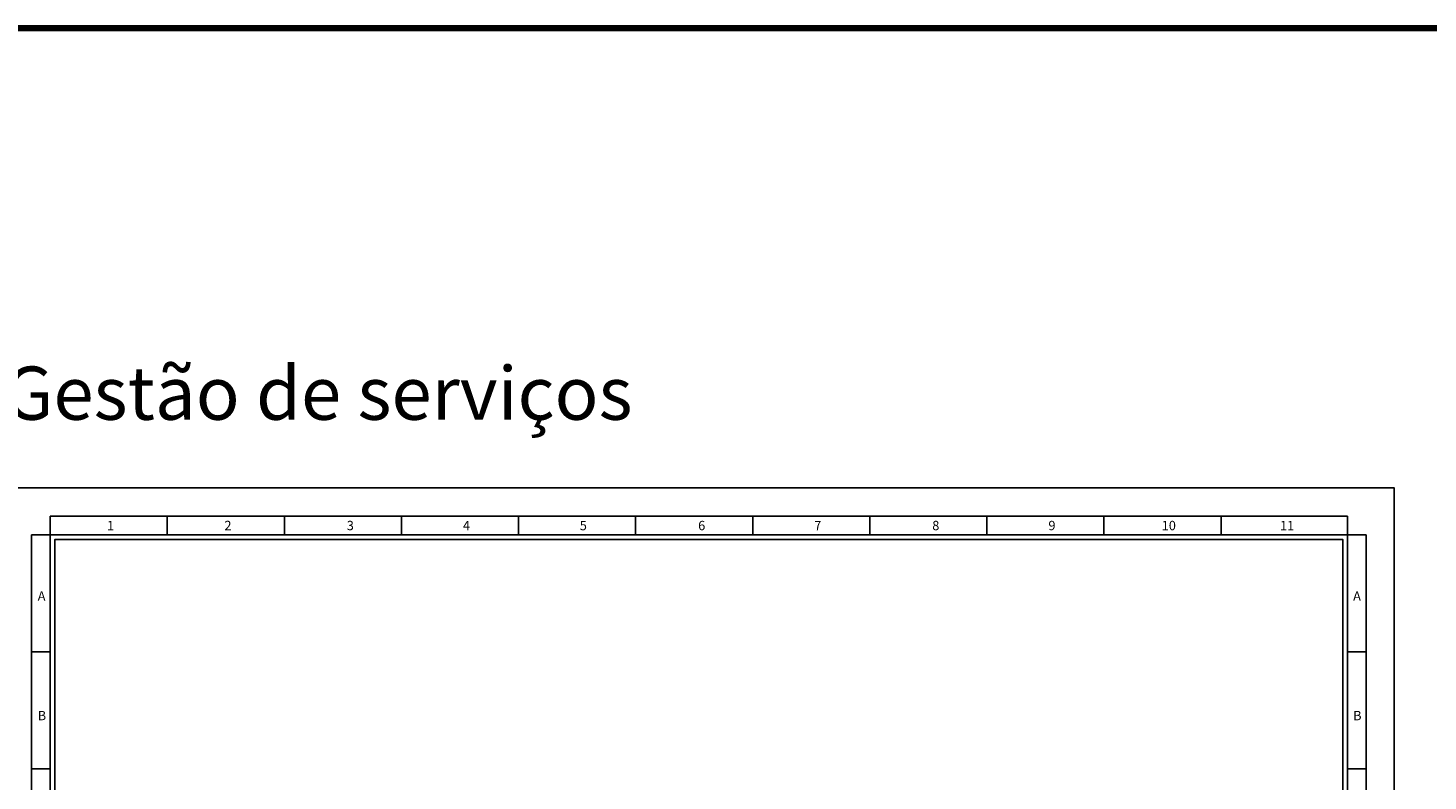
# Model space of a CAD drawing. Header units: millimetres. Extents: x -559 to 10735, y -2326 to 222.
# Tile 644 of 656: x 8186 to 8777, y -721 to -404. Entities that reach past the tile are written whole.
import ezdxf

# ---------------------------------------------------------------- set-up
doc = ezdxf.new("R2010")
doc.units = ezdxf.units.MM
doc.header["$LTSCALE"] = 4
for name, color, linetype in [('Limite do Plano', 255, 'Continuous'), ('Modelo', 251, 'Continuous'), ('Titulos de Pagina', 1, 'Continuous')]:
    doc.layers.add(name, color=color, linetype=linetype)
doc.styles.add('STYLE1', font='txt', dxfattribs={"width": 0.8})

msp = doc.modelspace()

# ---------------------------------------------------------------- linework, layer by layer
at = {"layer": 'Limite do Plano', "lineweight": 200}
msp.add_lwpolyline([(7713.8, -403.54), (9224.6, -403.54), (9224.6, -2326.04), (7713.8, -2326.04)], close=True, dxfattribs=at)
at = {"layer": 'Modelo'}
for p, q in [((8175.57, -597.7), (8762.83, -597.7)), ((8689.67, -609.57), (8195.34, -609.57)), ((8195.34, -617.48), (8195.34, -609.57)), ((8195.34, -609.57), (8294.21, -609.57)), ((8244.77, -609.57), (8244.77, -617.48)), ((8294.21, -617.48), (8294.21, -609.57)), ((8294.21, -609.57), (8393.07, -609.57)), ((8343.64, -609.57), (8343.64, -617.48)), ((8393.07, -617.48), (8393.07, -609.57)), ((8393.07, -609.57), (8491.94, -609.57)), ((8442.5, -609.57), (8442.5, -617.48)), ((8491.94, -617.48), (8491.94, -609.57)), ((8491.94, -609.57), (8590.8, -609.57)), ((8541.37, -609.57), (8541.37, -617.48)), ((8590.8, -617.48), (8590.8, -609.57)), ((8590.8, -609.57), (8689.67, -609.57)), ((8640.23, -609.57), (8640.23, -617.48)), ((8689.67, -617.48), (8689.67, -609.57)), ((8689.67, -609.57), (8743.05, -609.57)), ((8743.05, -617.48), (8743.05, -609.57)), ((8187.43, -914.07), (8187.43, -617.48)), ((8195.34, -617.48), (8187.43, -617.48)), ((8187.43, -617.48), (8187.43, -716.34)), ((8442.5, -617.48), (8442.5, -617.48)), ((8743.05, -617.48), (8750.96, -617.48)), ((8743.05, -716.34), (8743.05, -617.48)), ((8750.96, -716.34), (8750.96, -617.48)), ((8187.43, -666.91), (8195.34, -666.91)), ((8743.05, -666.91), (8750.96, -666.91)), ((8195.34, -716.34), (8187.43, -716.34)), ((8187.43, -716.34), (8187.43, -815.21)), ((8743.05, -716.34), (8750.96, -716.34)), ((8750.96, -716.34), (8750.96, -993.16)), ((8750.96, -815.21), (8750.96, -716.34))]:
    msp.add_line(p, q, dxfattribs=at)
for points in [[(8175.57, -1012.94), (8762.83, -1012.94), (8762.83, -597.7), (8175.57, -597.7)], [(8195.34, -993.16), (8743.05, -993.16), (8743.05, -617.48), (8195.34, -617.48)], [(8741.08, -991.19), (8197.32, -991.19), (8197.32, -619.45), (8741.08, -619.45)]]:
    msp.add_lwpolyline(points, close=True, dxfattribs=at)

# ---------------------------------------------------------------- texts
at = {"layer": 'Modelo', "attachment_point": 1}
for s, heights, insert, char_height in [('1', [0], (8219.3, -611.59), 3.95), ('2', [0], (8268.89, -611.59), 3.95), ('3', [0], (8320.56, -611.59), 3.95), ('4', [3.95], (8369.6, -611.59), 3.95), ('5', [0], (8418.93, -611.59), 3.95), ('6', [0], (8468.92, -611.59), 3.95), ('7', [0], (8517.95, -611.59), 3.95), ('8', [0], (8567.75, -611.59), 3.95), ('9', [0], (8616.8, -611.59), 3.95), ('10', [0], (8664.63, -611.59), 3.955), ('11', [0], (8714.57, -611.59), 3.955), ('A', [0], (8190.07, -641.32), 3.95), ('A', [0], (8745.46, -641.32), 3.95), ('B', [0], (8190.07, -691.82), 3.95), ('B', [0], (8745.46, -691.82), 3.95)]:
    msp.add_mtext_dynamic_manual_height_columns(s, width=54.2922, gutter_width=19.77, heights=heights, dxfattribs=dict(at, insert=insert, char_height=char_height))
at = {"layer": 'Titulos de Pagina', "insert": (8175.57, -546.46), "char_height": 22.4602, "attachment_point": 1, "style": 'STYLE1'}
msp.add_mtext_dynamic_manual_height_columns('Gestão de serviços', width=703.6598, gutter_width=112.3, heights=[0], dxfattribs=at)

doc.saveas('drawing.dxf')
